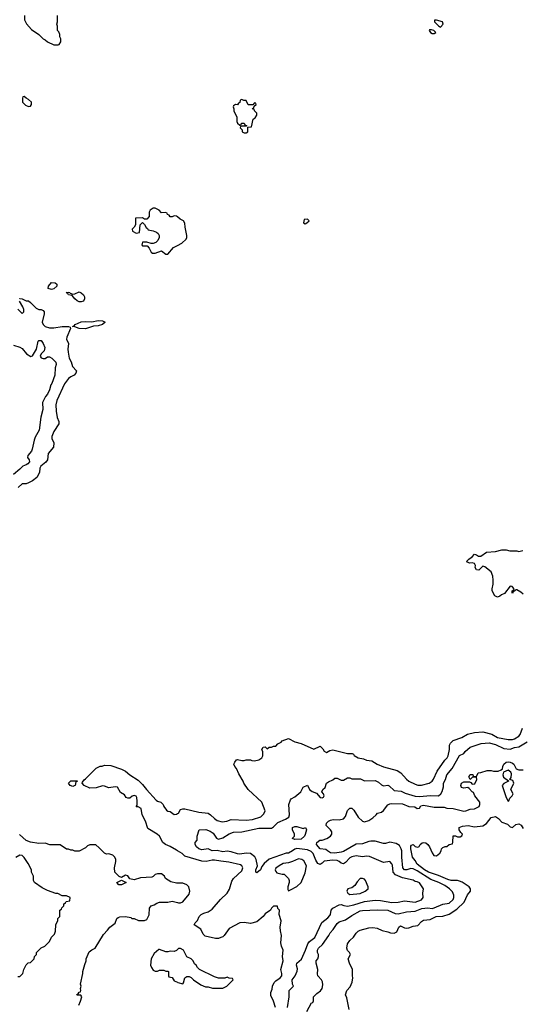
# Model space of a CAD drawing. Header units: inches. Extents: x 2348352 to 2479776, y 460422 to 613655.
# Tile 322 of 590: x 2398507 to 2403254, y 525519 to 534832. Entities that reach past the tile are written whole.
import ezdxf

# ---------------------------------------------------------------- set-up
doc = ezdxf.new("R2010")
doc.units = ezdxf.units.IN
doc.header["$MEASUREMENT"] = 0
for name, color, linetype in [('C3592', 7, 'Continuous'), ('C3593', 7, 'Continuous'), ('C4502', 7, 'Continuous'), ('C4503', 7, 'Continuous')]:
    doc.layers.add(name, color=color, linetype=linetype)

msp = doc.modelspace()

# ---------------------------------------------------------------- linework, layer by layer
at = {"layer": 'C3592', "color": 4}
for points, elevation in [([(2400000, 526971.8), (2399990, 526978), (2399932.1, 527012.1), (2399888.7, 527030), (2399862, 527050), (2399828.9, 527108.9), (2399808, 527130), (2399721.2, 527181.2), (2399697.2, 527250), (2399665.2, 527310), (2399658, 527370), (2399630, 527386), (2399608.4, 527388.4), (2399618, 527402), (2399619.3, 527440.7), (2399615.1, 527475.1), (2399608.9, 527488.9), (2399590, 527495.3), (2399571.1, 527488.9), (2399550, 527468), (2399530, 527468), (2399516.4, 527476.4), (2399500.4, 527500.4), (2399462, 527522), (2399432, 527572), (2399410, 527577), (2399350, 527567), (2399310, 527582), (2399290, 527584.5), (2399230, 527565.6), (2399170, 527564.5), (2399118, 527590), (2399098, 527610), (2399100.4, 527619.6), (2399116.4, 527643.6), (2399130, 527652), (2399230, 527752), (2399270, 527772), (2399287.3, 527772.7), (2399310, 527782), (2399370, 527778), (2399470, 527744.7), (2399510, 527724.7), (2399550.7, 527690.7), (2399630, 527638), (2399670, 527598), (2399706, 527550), (2399798, 527450), (2399810, 527441), (2399842, 527430), (2399864.7, 527410), (2399871, 527390), (2399895.3, 527355.3), (2399910, 527346), (2399930, 527342.8), (2399970, 527313.7), (2399990, 527316.5), (2400000, 527322.4)], 76), ([(2400000, 526664), (2399990, 526664), (2399938, 526678), (2399888, 526710), (2399878, 526730), (2399850, 526753.2), (2399810, 526754), (2399790, 526748), (2399770, 526728), (2399756.9, 526723.1), (2399650, 526714), (2399590, 526695.3), (2399550, 526706), (2399530, 526735.3), (2399510, 526742), (2399470, 526718), (2399450, 526728), (2399408.7, 526770), (2399404, 526810), (2399416, 526870), (2399416, 526890), (2399409, 526910), (2399390, 526929), (2399350, 526942), (2399330, 526938), (2399310, 526948), (2399260.4, 527000.4), (2399227.3, 527027.3), (2399170, 527028), (2399150, 527018), (2399130, 526998), (2399071.6, 526968.4), (2399030, 526968), (2399010, 526978), (2398990, 526978), (2398970, 526988), (2398950, 526988), (2398890, 527028), (2398791.6, 527028.4), (2398750, 527042), (2398690, 527039), (2398610, 527053.2), (2398570, 527069.2), (2398505.6, 527125.6)], 84), ([(2398490, 525782), (2398510, 525782), (2398538, 525810), (2398548, 525850), (2398570, 525894), (2398588.7, 525911.3), (2398610, 525914), (2398646, 525950), (2398648.4, 525971.6), (2398666, 525990), (2398666, 526010), (2398710, 526054), (2398746, 526070), (2398790, 526114), (2398810, 526154), (2398836.4, 526183.6), (2398846, 526210), (2398848, 526270), (2398867.3, 526312.7), (2398868.4, 526331.6), (2398886, 526350), (2398886, 526410), (2398902, 526418), (2398907.3, 526432.7), (2398926, 526450), (2398926, 526470), (2398942, 526478), (2398947.3, 526492.7), (2398982, 526498), (2398986, 526530), (2398950, 526546), (2398910, 526546), (2398867.3, 526567.3), (2398850, 526568), (2398770, 526595.3), (2398720.2, 526620.2), (2398648, 526670), (2398638, 526690), (2398638, 526730), (2398618, 526770), (2398618, 526790), (2398588.7, 526850), (2398550, 526908.7), (2398530, 526928), (2398510, 526928.7), (2398470, 526908.7)], 88), ([(2399066, 525510), (2399084, 525550), (2399095.3, 525590), (2399087.3, 525607.3), (2399050, 525606), (2399048.9, 525611.1), (2399062, 525618), (2399070, 525634), (2399082, 525638), (2399086, 525650), (2399082, 525670), (2399088, 525690), (2399082, 525710), (2399105.2, 525810), (2399106, 525830), (2399123.2, 525896.8), (2399138, 525930), (2399135.3, 525950), (2399165.1, 526014.9), (2399190, 526036), (2399222, 526050), (2399300.1, 526179.9), (2399338.9, 526221.1), (2399359, 526250), (2399410, 526286), (2399428, 526330), (2399440.2, 526339.8), (2399454, 526346), (2399510, 526351.3), (2399558.8, 526338.8), (2399570, 526332), (2399591.6, 526331.6), (2399631.3, 526311.3), (2399690, 526311.3), (2399710, 526322), (2399732.9, 526367.1), (2399735.3, 526430), (2399750, 526451), (2399780.2, 526459.8), (2399803.7, 526476.3), (2399830, 526486.8), (2399910, 526484), (2399950, 526494.8), (2400000, 526481.5)], 84), ([(2400000, 526038), (2399990, 526028), (2399970, 526018), (2399930, 526022), (2399910, 526015.3), (2399890, 526015.3), (2399830, 526038), (2399823.6, 526036.4), (2399779.6, 526000.4), (2399752, 525950), (2399746, 525890), (2399754, 525866), (2399770, 525842), (2399790, 525832), (2399810, 525832), (2399830, 525842), (2399870, 525842), (2399890, 525832), (2399910, 525834), (2399914, 525830), (2399914, 525790), (2399918, 525778), (2399950, 525774), (2399970, 525742), (2400000, 525728)], 84)]:
    msp.add_lwpolyline(points, dxfattribs=dict(at, elevation=elevation))
for points, elevation in [([(2399010, 527578), (2398986, 527590), (2398968, 527610), (2398990, 527632), (2399050, 527634), (2399052.7, 527627.3), (2399038, 527622), (2399034, 527590), (2399030, 527588)], 76), ([(2399470, 526649), (2399446, 526650), (2399426, 526670), (2399470, 526694), (2399514, 526670)], 84)]:
    msp.add_lwpolyline(points, close=True, dxfattribs=dict(at, elevation=elevation))
at = {"layer": 'C3593', "color": 4}
for points, elevation in [([(2398552, 534870), (2398552, 534830), (2398571.6, 534791.6), (2398619.6, 534739.6), (2398690, 534692), (2398730, 534652), (2398750, 534642), (2398770, 534622), (2398830, 534594), (2398870, 534594), (2398882, 534598), (2398896.4, 534623.6), (2398898, 534650), (2398886, 534670), (2398886, 534690), (2398876.4, 534716.4), (2398866, 534730), (2398866, 534770), (2398858, 534790), (2398866, 534810), (2398866, 534870)], 84), ([(2400000, 532966.2), (2399990, 532974), (2399970, 532978), (2399950, 532966), (2399930, 532966), (2399922, 532982), (2399906, 532990), (2399902, 533002), (2399887.3, 533007.3), (2399850, 533006), (2399826, 533030), (2399790, 533048), (2399770, 533048), (2399742, 533030), (2399734, 533010), (2399734, 532970), (2399710, 532946), (2399690, 532946), (2399670, 532958), (2399604.7, 532955.3), (2399602, 532890), (2399591.3, 532868.7), (2399572, 532850), (2399574, 532830), (2399610, 532814), (2399642, 532818), (2399648.4, 532891.6), (2399670, 532914), (2399690, 532894), (2399704.7, 532864.7), (2399716.9, 532856.9), (2399724.7, 532844.7), (2399770, 532836), (2399801.4, 532821.4), (2399818, 532810), (2399826, 532790), (2399826, 532770), (2399816, 532744), (2399795.3, 532724.7), (2399770, 532715.3), (2399750, 532715.3), (2399710, 532726), (2399670, 532726), (2399662, 532702), (2399670, 532694), (2399712.7, 532692.7), (2399731.6, 532671.6), (2399751.6, 532631.6), (2399763.6, 532623.6), (2399790, 532622), (2399850, 532644.7), (2399890, 532614), (2399910, 532614), (2399963.1, 532676.9), (2400000, 532695.3)], 84), ([(2398506, 532190), (2398510, 532194), (2398530, 532192), (2398570, 532172), (2398590, 532171.3), (2398610, 532158), (2398664.5, 532104.5), (2398690, 532091), (2398711, 532091), (2398730, 532082), (2398738, 532070), (2398738, 532050), (2398721, 531970), (2398731, 531950), (2398750, 531931), (2398790, 531917.3), (2398830, 531917.3), (2398910, 531928.4), (2398970.5, 531930.5), (2398984.7, 531924.7), (2398986.8, 531910), (2398954, 531830), (2398951, 531811), (2398970.8, 531770), (2398964.1, 531715.9), (2398966, 531686), (2398976, 531630), (2398994.4, 531594.4), (2399006, 531550), (2399046, 531510), (2399038.8, 531490), (2399022.8, 531470), (2398990, 531453.2), (2398970, 531437.2), (2398930, 531389), (2398858, 531230), (2398850.5, 531190), (2398854, 531130), (2398862.8, 531070), (2398878, 531030), (2398878, 531010), (2398830, 530938), (2398811.3, 530890), (2398811.3, 530870), (2398830.8, 530830), (2398826, 530790), (2398777.3, 530730), (2398770, 530669), (2398753.8, 530646.2), (2398707.3, 530610), (2398697.3, 530590), (2398694, 530550), (2398670, 530501.2), (2398630, 530469.2), (2398592, 530450), (2398570, 530442.7), (2398530, 530441.2), (2398493, 530407)], 76), ([(2398490, 532094), (2398530, 532054), (2398546, 532070), (2398546, 532090), (2398536.4, 532116.4), (2398506, 532170)], 76), ([(2398450, 531752), (2398510, 531734), (2398530, 531722), (2398572, 531670), (2398613.6, 531646.4), (2398628.4, 531651.6), (2398665.2, 531714.8), (2398682, 531790), (2398690, 531798), (2398710, 531796), (2398731, 531770), (2398746, 531730), (2398739.8, 531700.2), (2398712, 531670), (2398702, 531650), (2398710, 531634), (2398730, 531626), (2398750, 531626), (2398770, 531642), (2398790, 531642), (2398812, 531630), (2398850, 531594), (2398851.3, 531570), (2398842, 531538), (2398838.8, 531470), (2398811, 531390), (2398802.8, 531377.2), (2398790.8, 531330), (2398770, 531288.7), (2398750.8, 531269.2), (2398724.7, 531210), (2398726.4, 531146.4), (2398708.5, 531071.5), (2398690.7, 530950), (2398655.3, 530884.7), (2398644.5, 530855.5), (2398626.8, 530770), (2398618.8, 530750), (2398586, 530710), (2398582.8, 530690), (2398597.3, 530670), (2398600.7, 530650), (2398584.9, 530630), (2398570, 530620.5), (2398536, 530610), (2398510, 530581.2), (2398450.4, 530529.6)], 72)]:
    msp.add_lwpolyline(points, dxfattribs=dict(at, elevation=elevation))
for points, elevation in [([(2398550, 534106), (2398538, 534102), (2398534, 534090), (2398534, 534050), (2398563.6, 534023.6), (2398590, 534012), (2398610, 534014), (2398618, 534030), (2398618, 534050), (2398590, 534078), (2398568, 534088)], 84), ([(2398810, 532281.2), (2398778, 532290), (2398779, 532310), (2398810, 532346), (2398842.8, 532342.8), (2398858, 532330), (2398858, 532310), (2398830, 532286.6)], 76), ([(2399090, 532162.9), (2399070, 532164.2), (2399050, 532172), (2399029.4, 532190), (2399004, 532224), (2398968.7, 532230), (2398962, 532242), (2398948, 532252), (2398970, 532256), (2398982, 532250), (2398983.6, 532243.6), (2399010, 532236), (2399030, 532238.8), (2399070, 532256.3), (2399090, 532247.7), (2399110.3, 532230.3), (2399119.3, 532210), (2399119.3, 532190), (2399110, 532169.4)], 76), ([(2399130, 531908.3), (2399071.2, 531911.2), (2399030, 531926.6), (2399006, 531930), (2399024, 531936), (2399033.2, 531950), (2399090, 531974), (2399130, 531977.3), (2399190, 531974.6), (2399250, 531986.4), (2399290, 531983), (2399317.3, 531970), (2399290, 531947.8), (2399250, 531935.6), (2399205.5, 531934.5)], 76)]:
    msp.add_lwpolyline(points, close=True, dxfattribs=dict(at, elevation=elevation))
at = {"layer": 'C4502', "color": 4}
for points, elevation in [([(2403270, 529398), (2403250, 529418), (2403210, 529438), (2403202, 529438), (2403190, 529426), (2403178, 529422), (2403170, 529406), (2403166, 529410), (2403166, 529430), (2403182, 529438), (2403186, 529450), (2403166, 529470), (2403150, 529474), (2403094.8, 529405.2), (2403066.8, 529393.2), (2403050, 529378), (2403028.9, 529368.9), (2403003.1, 529383.1), (2402978, 529430), (2402978, 529450), (2402988.4, 529491.6), (2402988.7, 529530), (2402984, 529570), (2402970, 529608), (2402910, 529658), (2402890, 529662), (2402853.4, 529626.6), (2402830, 529629.2), (2402817.2, 529650), (2402822, 529670), (2402810, 529688), (2402790, 529695.3), (2402766, 529690), (2402742, 529702), (2402738, 529710), (2402758, 529730), (2402789.1, 529750.9), (2402810, 529776), (2402830, 529771.3), (2402850, 529758), (2402870, 529758), (2402925.2, 529794.8), (2403010, 529801), (2403070, 529818), (2403110, 529818), (2403146.8, 529806.8), (2403210, 529806.8), (2403230, 529802.8), (2403269.1, 529810.9)], 76), ([(2400000, 527322.4), (2400010, 527328.4), (2400030, 527360.4), (2400050, 527368.2), (2400070, 527368.2), (2400203.2, 527336.8), (2400290, 527326.8), (2400312.8, 527312.8), (2400350, 527276), (2400376.8, 527256.8), (2400424.5, 527244.5), (2400466, 527250), (2400510, 527266), (2400650, 527261), (2400710, 527266.8), (2400788.9, 527291.1), (2400818, 527322), (2400828.7, 527350), (2400798, 527430), (2400668.7, 527550), (2400628.7, 527610), (2400622, 527630), (2400580.2, 527700.2), (2400558, 527750), (2400542, 527770), (2400535.3, 527790), (2400542, 527810), (2400558, 527830), (2400570, 527836), (2400610, 527824.7), (2400630, 527824.7), (2400649, 527831), (2400690, 527831), (2400704, 527824), (2400730, 527820.7), (2400770, 527830.6), (2400799, 527850), (2400809.2, 527870), (2400808.7, 527908.7), (2400798, 527930), (2400810, 527952), (2400830, 527954), (2400850, 527934), (2400868, 527952), (2400890, 527952), (2400910, 527962), (2400930, 527962), (2400950, 527982), (2400980.4, 527999.6), (2400990, 528012), (2401050, 528032), (2401110, 528002), (2401170, 527984.7), (2401290, 527932), (2401350, 527962), (2401376.8, 527936.8), (2401390, 527912), (2401410, 527902), (2401440.9, 527919.1), (2401470, 527927.3), (2401608.4, 527891.6), (2401654, 527890), (2401664.7, 527884.7), (2401671.6, 527871.6), (2401710.9, 527850.9), (2401759.8, 527839.8), (2401790, 527826.8), (2401841, 527821), (2401891.3, 527790), (2401950, 527764), (2402078, 527730), (2402114.8, 527710), (2402168.3, 527648.3), (2402190.5, 527630.5), (2402250, 527600.7), (2402273.4, 527593.4), (2402309.3, 527590.7), (2402382, 527610), (2402410, 527630.8), (2402423.7, 527650), (2402456.6, 527723.4), (2402531.7, 527828.3), (2402552.7, 527850), (2402562.7, 527870), (2402575.1, 527930), (2402576, 527970), (2402584, 527990), (2402610, 528014.8), (2402690, 528043.8), (2402744.7, 528075.3), (2402811.4, 528088.6), (2402890, 528094.9), (2402974.3, 528074.3), (2403030, 528043.1), (2403130, 528023.8), (2403170, 528024.4), (2403190, 528030.5), (2403230, 528054), (2403243.7, 528070), (2403265.6, 528130)], 76), ([(2401042, 525490), (2401057.2, 525590), (2401058, 525650), (2401098, 525690), (2401088.9, 525708.9), (2401086, 525750), (2401113.2, 525790), (2401132.9, 525832.9), (2401135.5, 525855.5), (2401125.2, 525890), (2401129.2, 525910), (2401173.8, 525946.2), (2401211.8, 526030), (2401232.7, 526090), (2401250, 526114.8), (2401299, 526150), (2401365.4, 526294.6), (2401422.7, 526337.3), (2401442, 526358), (2401449, 526370), (2401454, 526410), (2401469, 526430), (2401530, 526460.7), (2401550, 526462.8), (2401573.7, 526453.7), (2401610, 526448.2), (2401670, 526460.4), (2401770, 526490.4), (2401870, 526503.7), (2401921.7, 526501.7), (2402030, 526483.1), (2402090, 526484.4), (2402150, 526498), (2402250, 526486), (2402310, 526507.3), (2402324, 526530), (2402322, 526570), (2402328.7, 526610), (2402290, 526668.7), (2402270, 526679), (2402250, 526681.2), (2402230, 526694), (2402130, 526717), (2402062.9, 526742.9), (2402041.2, 526770), (2402035.5, 526835.5), (2402029.3, 526849.3), (2402010, 526868.7), (2401950, 526861.2), (2401818, 526918), (2401790, 526919.3), (2401750, 526912.7), (2401690, 526922.7), (2401650, 526915.1), (2401630, 526903.7), (2401590, 526859.3), (2401570, 526849.3), (2401550, 526855.1), (2401531.1, 526871.1), (2401510, 526880.7), (2401470, 526883.6), (2401390, 526873.2), (2401370, 526854), (2401350, 526842.7), (2401329.7, 526849.7), (2401310, 526884), (2401285.1, 526945.1), (2401265.3, 526965.3), (2401230, 526979.6), (2401130, 526993.6), (2401110, 526986.6), (2401090, 526969.5), (2401050, 526949.6), (2401030, 526947.6), (2400868.9, 526891.1), (2400820.7, 526850), (2400798.5, 526821.5), (2400786, 526790), (2400750, 526762), (2400742, 526770), (2400742.7, 526790), (2400757.2, 526830), (2400746, 526890), (2400733.6, 526913.6), (2400690, 526946), (2400650, 526949.4), (2400590, 526939.5), (2400570, 526940.9), (2400510, 526961.2), (2400470, 526968.7), (2400430, 526961.2), (2400374.8, 526974.8), (2400329.7, 526969.6), (2400290, 526989), (2400230, 526981.2), (2400202, 526990), (2400179, 527010), (2400168.7, 527030), (2400168, 527050), (2400187.3, 527072.7), (2400188, 527110), (2400206, 527170), (2400268.4, 527171.6), (2400310, 527158), (2400336.9, 527136.9), (2400370, 527090.8), (2400390, 527081), (2400430, 527094), (2400490, 527130.4), (2400530, 527146), (2400610, 527150.6), (2400770, 527186.4), (2400890, 527184.9), (2400910, 527196.3), (2400950, 527239.5), (2401022, 527270), (2401054, 527290), (2401062, 527310), (2401055.3, 527410), (2401070, 527454), (2401076.4, 527463.6), (2401110, 527482), (2401168, 527530), (2401190, 527572), (2401230, 527592), (2401251.3, 527550), (2401273.4, 527533.4), (2401316.3, 527516.3), (2401350, 527476), (2401370, 527471.3), (2401382, 527478), (2401388.7, 527490), (2401382, 527510), (2401368, 527530), (2401375.3, 527550), (2401398, 527570), (2401409.5, 527610.5), (2401430, 527624.7), (2401470, 527642), (2401490, 527658), (2401510, 527658), (2401550, 527638.8), (2401570, 527638.8), (2401610, 527662), (2401630, 527662), (2401651.6, 527651.6), (2401730.9, 527650.9), (2401771.6, 527631.6), (2401870, 527634.8), (2401901.4, 527621.4), (2401930, 527594.8), (2401950, 527586.8), (2401990, 527590.7), (2402004.5, 527584.5), (2402050, 527543), (2402116.4, 527536.4), (2402156.3, 527516.3), (2402248.9, 527488.9), (2402290, 527483.7), (2402393.2, 527493.2), (2402470, 527491), (2402494, 527510), (2402506.6, 527533.4), (2402517.2, 527577.2), (2402518, 527610), (2402535.5, 527644.5), (2402550, 527691), (2402599.3, 527750), (2402670, 527871.3), (2402710, 527892), (2402722, 527910), (2402770, 527950.8), (2402875.5, 527984.5), (2402950, 527993.4), (2403010, 527976.3), (2403090, 527938), (2403150, 527933.4), (2403190, 527947.3), (2403230, 527954), (2403310, 528000.7)], 72), ([(2401225.2, 525450), (2401270, 525534), (2401282, 525538), (2401287.3, 525552.7), (2401288, 525590), (2401318, 525622), (2401352.3, 525647.7), (2401369, 525670), (2401376.5, 525703.5), (2401372.9, 525732.9), (2401364, 525750), (2401329.4, 525789.4), (2401326.3, 525806.3), (2401329.3, 525850), (2401313.2, 525910), (2401314, 525930), (2401328.7, 525950), (2401335.3, 525970), (2401334, 525990), (2401324, 526010), (2401325.2, 526030), (2401334, 526050), (2401374.2, 526085.8), (2401432, 526170), (2401444.4, 526195.6), (2401473.6, 526226.4), (2401510, 526284), (2401530, 526300.7), (2401590, 526317.3), (2401650, 526359.1), (2401730, 526403), (2401750, 526407.7), (2401890, 526413.4), (2401990, 526410.4), (2402058.8, 526378.8), (2402090, 526375.5), (2402166, 526394), (2402250, 526400.5), (2402313.4, 526426.6), (2402370, 526430.4), (2402410, 526426), (2402430, 526430.4), (2402510, 526467.3), (2402570, 526476), (2402609.1, 526510.9), (2402615.3, 526530), (2402615.3, 526550), (2402602, 526582), (2402575.3, 526610), (2402530, 526642.7), (2402474, 526670), (2402398.8, 526698.8), (2402270, 526780.5), (2402230, 526799.6), (2402210, 526803.6), (2402170, 526789.7), (2402149.2, 526790), (2402134, 526810), (2402122, 526910), (2402122.9, 526970), (2402118, 526990), (2402100.1, 527020.1), (2402070, 527040.9), (2402010, 527051.8), (2401970, 527041.2), (2401950, 527041.2), (2401870, 527061.3), (2401830, 527063), (2401810, 527059.7), (2401750, 527036.9), (2401690, 527034), (2401570, 526965.1), (2401550, 526957), (2401490.3, 526949.7), (2401450, 526952.3), (2401419, 526970), (2401404, 526984), (2401350, 526989.3), (2401315.3, 527030), (2401318, 527050), (2401349, 527071), (2401370, 527071.3), (2401412.9, 527087.1), (2401449.1, 527110.9), (2401462, 527130), (2401462, 527150), (2401448.7, 527170), (2401406, 527210), (2401410, 527232), (2401429.1, 527250.9), (2401450, 527261), (2401473.6, 527266.4), (2401530, 527264), (2401570, 527274), (2401590, 527296), (2401610, 527352), (2401630, 527374), (2401650, 527374), (2401670, 527354), (2401710.8, 527290), (2401750, 527251), (2401770, 527244.7), (2401810, 527258.8), (2401850, 527282.8), (2401882, 527310), (2401894, 527326), (2401930, 527338), (2401950, 527351.3), (2401990, 527404.7), (2402010, 527416), (2402030, 527418.8), (2402130, 527414), (2402190, 527390.7), (2402247.3, 527387.3), (2402270, 527372), (2402290, 527374), (2402304, 527396), (2402330, 527402.8), (2402430, 527384.9), (2402524, 527384), (2402550, 527374), (2402610, 527370.4), (2402710, 527346), (2402730, 527347.7), (2402770, 527364), (2402812.1, 527367.9), (2402854, 527390), (2402862, 527410), (2402862, 527430), (2402814, 527490), (2402802, 527522), (2402788, 527530), (2402760.4, 527560.4), (2402748.7, 527568.7), (2402710, 527564), (2402689, 527569), (2402682, 527590), (2402688.7, 527610), (2402710, 527624.7), (2402763.6, 527623.6), (2402776.9, 527616.9), (2402790, 527602), (2402814.6, 527605.4), (2402833.6, 527646.4), (2402830, 527666), (2402792.7, 527667.3), (2402770, 527646), (2402758, 527670), (2402770, 527691.3), (2402794, 527694), (2402798, 527678), (2402830, 527674), (2402846, 527710), (2402870, 527711.3), (2402930, 527732), (2402968.9, 527731.1), (2402990, 527724.7), (2403034.6, 527725.4), (2403064, 527736), (2403074.6, 527745.4), (2403079, 527770), (2403089.4, 527790.6), (2403109.5, 527810.5), (2403130, 527814), (2403150, 527810.7), (2403170, 527800.7), (2403182.8, 527790), (2403206.8, 527746.8), (2403230, 527736), (2403270, 527738)], 68), ([(2401624, 525470), (2401602, 525582), (2401589, 525610), (2401604, 525650), (2401635.1, 525684.9), (2401653.2, 525730), (2401659, 525770), (2401655.3, 525790), (2401658, 525850), (2401628.4, 525908.4), (2401615.3, 525950), (2401638, 525990), (2401628, 526010), (2401608.7, 526028.7), (2401602, 526050), (2401610, 526092), (2401630, 526122), (2401665.2, 526154.8), (2401690, 526191.3), (2401710, 526211.3), (2401730, 526221), (2401810, 526242.8), (2401850, 526246.8), (2401890, 526238.8), (2401938, 526218), (2401990, 526206), (2402014.8, 526194.8), (2402050, 526190.8), (2402076.2, 526203.8), (2402095.3, 526250), (2402110, 526261), (2402150, 526242.8), (2402170, 526238.8), (2402190, 526242.8), (2402230, 526258.8), (2402274.8, 526265.2), (2402310, 526301), (2402330, 526314), (2402390, 526322.8), (2402449.7, 526350.3), (2402510, 526354), (2402570, 526372.7), (2402642.3, 526417.7), (2402713.3, 526486.7), (2402745.7, 526554.3), (2402772.7, 526590), (2402772.7, 526610), (2402759.3, 526630), (2402694.7, 526674.7), (2402670, 526685.1), (2402649.7, 526689.7), (2402590, 526691.1), (2402558.4, 526698.4), (2402470, 526738.7), (2402377.2, 526770), (2402337, 526790), (2402270, 526845.1), (2402250, 526879), (2402224, 526910), (2402209.5, 526990.5), (2402210, 527014), (2402216.4, 527023.6), (2402230, 527031), (2402250, 527011.3), (2402274.6, 527005.4), (2402288.4, 527011.6), (2402298, 527030), (2402314.6, 527045.4), (2402330, 527050.8), (2402350, 527046), (2402370.5, 527030.5), (2402386, 527010), (2402410.9, 526950.9), (2402426.8, 526926.8), (2402450, 526924.7), (2402482, 526950), (2402495.3, 526970), (2402498, 526990), (2402510, 527002), (2402532, 527012), (2402548, 527012), (2402570, 527032), (2402602, 527038), (2402607.3, 527052.7), (2402610, 527114), (2402630, 527114), (2402650, 527102), (2402676.4, 527103.6), (2402690, 527114), (2402698, 527130), (2402683.1, 527143.1), (2402666, 527170), (2402666, 527190), (2402696.4, 527203.6), (2402750, 527210.8), (2402810, 527198), (2402890, 527207.7), (2402925.2, 527230), (2402970, 527284.7), (2403010, 527296), (2403036.7, 527276.7), (2403070, 527241), (2403122.8, 527222.8), (2403150, 527198), (2403170, 527192), (2403201.5, 527218.5), (2403230, 527226.8), (2403253.2, 527213.2), (2403270, 527182)], 64), ([(2400929.3, 525490), (2400909.3, 525550), (2400883.2, 525603.2), (2400884, 525630), (2400897, 525663), (2400900.7, 525690), (2400915.8, 525724.2), (2400930, 525740.7), (2400973.2, 525770), (2400989, 525790), (2400989, 525810), (2400979, 525850), (2401002, 525930), (2400992.7, 525970), (2401001.2, 526030), (2400983.7, 526070), (2400978.6, 526101.4), (2400986, 526170), (2400974.8, 526214.8), (2400972.3, 526250), (2400981.2, 526310), (2400962, 526370), (2400966, 526410), (2400950, 526426), (2400946, 526446), (2400910, 526448), (2400891.1, 526428.9), (2400882, 526410), (2400830, 526375.3), (2400811, 526350), (2400750, 526299), (2400690, 526284), (2400630, 526292.7), (2400590, 526289.3), (2400490, 526237.2), (2400442.8, 526170), (2400430, 526157.2), (2400412, 526150), (2400390, 526142.7), (2400361.5, 526141.5), (2400263.7, 526163.7), (2400244.1, 526184.1), (2400222, 526230), (2400158, 526270), (2400168, 526290), (2400189.3, 526310.7), (2400205.2, 526350), (2400225.2, 526370), (2400250, 526382), (2400290, 526393), (2400330, 526420.5), (2400407.6, 526510), (2400469.6, 526570), (2400492.1, 526607.9), (2400515.6, 526684.4), (2400529.7, 526710.4), (2400610, 526782), (2400618, 526810), (2400608, 526830), (2400597.2, 526837.2), (2400485.1, 526865.1), (2400410, 526871.6), (2400350, 526882.7), (2400330, 526882.7), (2400270.5, 526869.5), (2400230, 526874.5), (2400070, 526921.2), (2400044.2, 526944.2), (2400000, 526971.8)], 76), ([(2400000, 526481.5), (2400010, 526478.8), (2400030, 526478.8), (2400052, 526488), (2400110, 526562), (2400119, 526590), (2400108.9, 526628.9), (2400088, 526650), (2400050, 526664), (2400000, 526664)], 84), ([(2400000, 525728), (2400005.4, 525725.4), (2400050, 525714), (2400056.4, 525723.6), (2400068.9, 525771.1), (2400090, 525782), (2400110, 525782), (2400130, 525774), (2400151.6, 525751.6), (2400222, 525702), (2400265.4, 525685.4), (2400290, 525684.7), (2400331.6, 525671.6), (2400430, 525672), (2400450, 525682), (2400466, 525690), (2400526, 525750), (2400522, 525762), (2400490, 525766), (2400470, 525775.3), (2400450, 525768), (2400390, 525768), (2400350, 525779), (2400210, 525848), (2400188.9, 525868.9), (2400178, 525890), (2400163.1, 525903.1), (2400148, 525930), (2400130, 525948), (2400088.9, 525968.9), (2400058, 526030), (2400030, 526048), (2400010, 526048), (2400000, 526038)], 84)]:
    msp.add_lwpolyline(points, dxfattribs=dict(at, elevation=elevation))
for points, elevation in [([(2403130, 527735.3), (2403084.7, 527715.3), (2403078, 527690), (2403086, 527666), (2403134, 527634), (2403134, 527630), (2403090, 527608), (2403072, 527590), (2403110, 527474), (2403130, 527442), (2403135.3, 527444.7), (2403146, 527470), (2403168.9, 527491.1), (2403178, 527510), (2403155.3, 527550), (2403182, 527610), (2403174.6, 527634.6), (2403146, 527646), (2403156.4, 527663.6), (2403160.4, 527700.4), (2403154.6, 527714.6)], 68), ([(2401190, 527182), (2401212, 527190), (2401222, 527170), (2401210, 527126), (2401202, 527110), (2401170, 527082), (2401110, 527078), (2401090, 527086), (2401088, 527090), (2401108, 527110), (2401108, 527130), (2401088.9, 527168.9), (2401090, 527191.3), (2401110, 527202), (2401130, 527202)], 68), ([(2401145.8, 526894.2), (2401090, 526869), (2401050, 526857.2), (2401002, 526850), (2400962, 526830), (2400930, 526806), (2400926, 526790), (2400930, 526774), (2400942, 526762), (2400990, 526751.3), (2401010, 526751.3), (2401051.3, 526710), (2401058, 526690), (2401058, 526670), (2401046, 526630), (2401044.7, 526604.7), (2401050, 526594), (2401070, 526602), (2401130, 526632), (2401170, 526672), (2401210, 526762), (2401221.2, 526830), (2401196.6, 526876.6), (2401178, 526890)], 76), ([(2401750, 526709), (2401730, 526708), (2401702, 526678), (2401678.5, 526641.5), (2401650, 526622), (2401614, 526610), (2401602, 526590), (2401612, 526570), (2401630, 526558), (2401730, 526567.7), (2401778, 526590), (2401806, 526610), (2401806, 526630), (2401779, 526690), (2401770, 526702)], 76)]:
    msp.add_lwpolyline(points, close=True, dxfattribs=dict(at, elevation=elevation))
at = {"layer": 'C4503', "color": 4, "elevation": 84}
for points in [[(2402450, 534828), (2402434, 534826), (2402432, 534810), (2402470, 534772), (2402490, 534762), (2402515.3, 534790), (2402508, 534810)], [(2402403.6, 534736.4), (2402384.7, 534735.3), (2402382, 534730), (2402394, 534710), (2402410, 534702), (2402430, 534702), (2402446, 534710), (2402426, 534730)], [(2400610, 534078), (2400594, 534070), (2400592, 534048), (2400578, 534042), (2400570, 534026), (2400550, 534028), (2400530, 534018), (2400526, 534006), (2400534, 533990), (2400534, 533970), (2400562, 533910), (2400562, 533870), (2400570, 533854), (2400590, 533834), (2400602, 533838), (2400607.3, 533852.7), (2400630, 533854), (2400638, 533838), (2400654, 533830), (2400654, 533826), (2400610, 533826), (2400598, 533822), (2400594, 533810), (2400614, 533790), (2400614, 533770), (2400630, 533762), (2400650, 533762), (2400666, 533770), (2400666, 533814), (2400702, 533818), (2400718, 533890), (2400736.5, 533903.5), (2400752.5, 533927.5), (2400750, 533946), (2400728, 533970), (2400726, 533986), (2400706, 533990), (2400722, 533998), (2400726, 534014), (2400746, 534030), (2400742, 534042), (2400730, 534046), (2400714, 534026), (2400670, 534026), (2400650, 534066), (2400628.4, 534068.4)], [(2401230, 532946), (2401198, 532942), (2401194, 532910), (2401210, 532902), (2401226, 532910), (2401246, 532930)]]:
    msp.add_lwpolyline(points, close=True, dxfattribs=at)
msp.add_lwpolyline([(2400000, 532695.3), (2400043.1, 532716.9), (2400083.1, 532756.9), (2400088.7, 532770), (2400088.7, 532790), (2400072.7, 532870), (2400070, 532906), (2400058, 532930), (2400026, 532946), (2400000, 532966.2)], dxfattribs=at)

doc.saveas('drawing.dxf')
